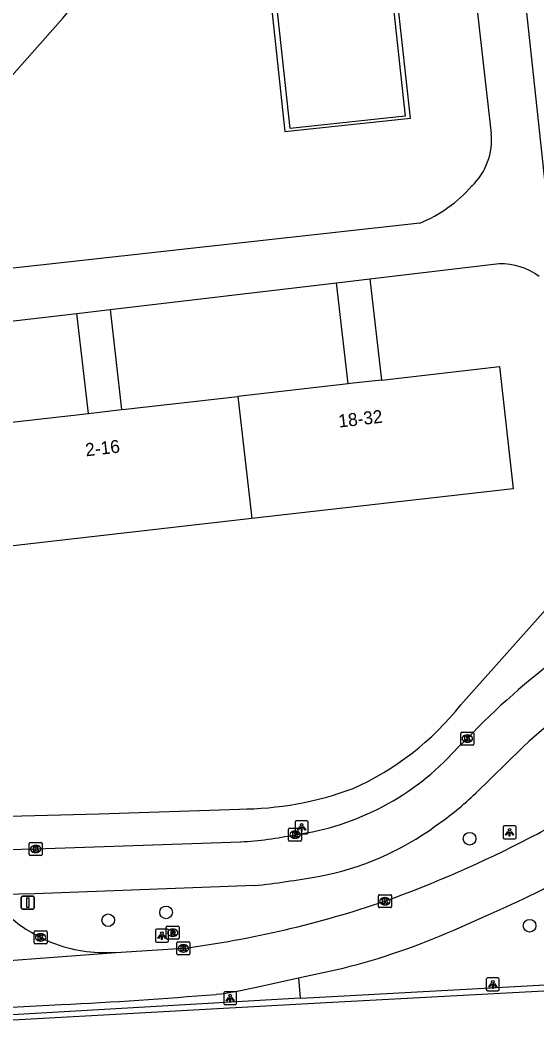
# Model space of a CAD drawing. Extents: x 160026 to 161302, y 384757 to 385701.
# Drawn here: x 161181.7 to 161221.6, y 384870.5 to 384949 of the extents above; entities that cross this region are included whole.
import ezdxf

# ---------------------------------------------------------------- set-up
doc = ezdxf.new("R2010")
doc.units = 0
for name, color, linetype in [('IMGEO_Berm_gesloten', 7, 'Continuous'), ('IMGEO_Boom', 7, 'Continuous'), ('IMGEO_Fietspad_gesloten', 7, 'Continuous'), ('IMGEO_Kolk', 7, 'Continuous'), ('IMGEO_Lichtpunt', 7, 'Continuous'), ('IMGEO_Muur', 7, 'Continuous'), ('IMGEO_Pand', 7, 'Continuous'), ('IMGEO_Pand_nummerreeks', 7, 'Continuous'), ('IMGEO_Rijbaan_lokaal_open', 7, 'Continuous'), ('IMGEO_Rijbaan_regionaal_gesloten', 7, 'Continuous'), ('IMGEO_Rioolput', 7, 'Continuous'), ('IMGEO_Verkeersbordpaal', 7, 'Continuous'), ('IMGEO_Voetpad_open', 7, 'Continuous')]:
    doc.layers.add(name, color=color, linetype=linetype)

msp = doc.modelspace()

# ---------------------------------------------------------------- linework, layer by layer
at = {"layer": 'IMGEO_Berm_gesloten'}
msp.add_lwpolyline([(161203.206, 384875.046), (161203.339, 384873.484)], dxfattribs=at)
at = {"layer": 'IMGEO_Boom'}
for centre in [(161216.419, 384885.8), (161192.985, 384880.11), (161188.509, 384879.508), (161221.057, 384879.083)]:
    msp.add_circle(centre, 0.489, dxfattribs=at)
at = {"layer": 'IMGEO_Fietspad_gesloten'}
for points in [[(161215.361, 384892.675), (161216.247, 384893.535)], [(161220.477, 384892.805), (161216.904, 384889.328)], [(161180.708, 384884.972), (161182.909, 384885.007), (161198.741, 384885.558)], [(161199.802, 384882.179), (161182.845, 384881.553), (161180.324, 384881.484)]]:
    msp.add_lwpolyline(points, dxfattribs=at)
for centre, radius, start, end in [((161254.969, 384856.88), 53.32, 115.66637, 136.57128), ((161257.981, 384853.182), 54.558, 120.79211, 133.4268), ((161200.166, 384906.386), 20.467, 277.80383, 317.93896), ((161199.948, 384906.905), 24.423, 304.6262, 313.97085), ((161200.756, 384904.619), 22.091, 280.33057, 306.26844), ((161197.199, 384913.639), 28.123, 273.14376, 281.79014), ((161192.114, 384953.078), 71.315, 276.18842, 280.17946)]:
    msp.add_arc(centre, radius, start, end, dxfattribs=at)
at = {"layer": 'IMGEO_Kolk'}
for p, q in [((161215.746, 384893.109), (161215.746, 384893.961)), ((161215.821, 384894.035), (161216.673, 384894.035)), ((161216.234, 384893.815), (161216.259, 384893.815)), ((161216.747, 384893.961), (161216.747, 384893.109)), ((161216.673, 384893.035), (161215.821, 384893.035)), ((161216.257, 384893.255), (161216.232, 384893.255)), ((161202.444, 384885.683), (161202.444, 384886.535)), ((161202.519, 384886.609), (161203.371, 384886.609)), ((161203.445, 384886.535), (161203.445, 384885.683)), ((161202.955, 384885.829), (161202.93, 384885.829)), ((161202.932, 384886.389), (161202.957, 384886.389)), ((161182.408, 384884.581), (161182.408, 384885.433)), ((161182.483, 384885.507), (161183.335, 384885.507)), ((161182.896, 384885.287), (161182.921, 384885.287)), ((161183.409, 384885.433), (161183.409, 384884.581)), ((161203.371, 384885.609), (161202.519, 384885.609)), ((161183.335, 384884.507), (161182.483, 384884.507)), ((161182.919, 384884.727), (161182.894, 384884.727)), ((161209.382, 384880.548), (161209.382, 384881.4)), ((161209.457, 384881.474), (161210.309, 384881.474)), ((161209.87, 384881.254), (161209.895, 384881.254)), ((161210.383, 384881.4), (161210.383, 384880.548)), ((161210.309, 384880.474), (161209.457, 384880.474)), ((161209.893, 384880.694), (161209.868, 384880.694)), ((161182.787, 384877.748), (161182.787, 384878.6)), ((161182.862, 384878.674), (161183.714, 384878.674)), ((161183.788, 384878.6), (161183.788, 384877.748)), ((161183.298, 384877.894), (161183.273, 384877.894)), ((161183.275, 384878.454), (161183.3, 384878.454)), ((161193.895, 384877.829), (161194.747, 384877.829)), ((161183.714, 384877.674), (161182.862, 384877.674)), ((161193.82, 384876.903), (161193.82, 384877.755)), ((161194.331, 384877.049), (161194.306, 384877.049)), ((161194.308, 384877.609), (161194.333, 384877.609)), ((161194.821, 384877.755), (161194.821, 384876.903)), ((161194.747, 384876.829), (161193.895, 384876.829))]:
    msp.add_line(p, q, dxfattribs=at)
for points in [[(161215.746, 384893.109), (161215.746, 384893.961)], [(161215.821, 384894.035), (161216.673, 384894.035)], [(161216.067, 384893.735), (161216.19, 384893.735), (161216.19, 384893.584), (161216.32, 384893.735), (161216.484, 384893.735), (161216.338, 384893.584), (161216.491, 384893.335), (161216.339, 384893.335), (161216.254, 384893.499), (161216.19, 384893.432), (161216.19, 384893.335), (161216.067, 384893.335), (161216.067, 384893.735)], [(161216.747, 384893.961), (161216.747, 384893.109)], [(161216.673, 384893.035), (161215.821, 384893.035)], [(161202.444, 384885.683), (161202.444, 384886.535)], [(161202.519, 384886.609), (161203.371, 384886.609)], [(161203.445, 384886.535), (161203.445, 384885.683)], [(161202.765, 384886.309), (161202.888, 384886.309), (161202.888, 384886.158), (161203.018, 384886.309), (161203.182, 384886.309), (161203.036, 384886.158), (161203.189, 384885.909), (161203.037, 384885.909), (161202.952, 384886.073), (161202.888, 384886.006), (161202.888, 384885.909), (161202.765, 384885.909), (161202.765, 384886.309)], [(161182.408, 384884.581), (161182.408, 384885.433)], [(161182.483, 384885.507), (161183.335, 384885.507)], [(161182.729, 384885.207), (161182.852, 384885.207), (161182.852, 384885.056), (161182.982, 384885.207), (161183.146, 384885.207), (161183, 384885.056), (161183.153, 384884.807), (161183.001, 384884.807), (161182.916, 384884.971), (161182.852, 384884.904), (161182.852, 384884.807), (161182.729, 384884.807), (161182.729, 384885.207)], [(161183.409, 384885.433), (161183.409, 384884.581)], [(161203.371, 384885.609), (161202.519, 384885.609)], [(161183.335, 384884.507), (161182.483, 384884.507)], [(161209.382, 384880.548), (161209.382, 384881.4)], [(161209.457, 384881.474), (161210.309, 384881.474)], [(161209.703, 384881.174), (161209.826, 384881.174), (161209.826, 384881.023), (161209.956, 384881.174), (161210.12, 384881.174), (161209.974, 384881.023), (161210.127, 384880.774), (161209.975, 384880.774), (161209.89, 384880.938), (161209.826, 384880.871), (161209.826, 384880.774), (161209.703, 384880.774), (161209.703, 384881.174)], [(161210.383, 384881.4), (161210.383, 384880.548)], [(161210.309, 384880.474), (161209.457, 384880.474)], [(161182.787, 384877.748), (161182.787, 384878.6)], [(161182.862, 384878.674), (161183.714, 384878.674)], [(161183.788, 384878.6), (161183.788, 384877.748)], [(161183.108, 384878.374), (161183.231, 384878.374), (161183.231, 384878.223), (161183.361, 384878.374), (161183.525, 384878.374), (161183.379, 384878.223), (161183.532, 384877.974), (161183.38, 384877.974), (161183.295, 384878.138), (161183.231, 384878.071), (161183.231, 384877.974), (161183.108, 384877.974), (161183.108, 384878.374)], [(161193.895, 384877.829), (161194.747, 384877.829)], [(161183.714, 384877.674), (161182.862, 384877.674)], [(161193.82, 384876.903), (161193.82, 384877.755)], [(161194.141, 384877.529), (161194.264, 384877.529), (161194.264, 384877.378), (161194.394, 384877.529), (161194.558, 384877.529), (161194.412, 384877.378), (161194.565, 384877.129), (161194.413, 384877.129), (161194.328, 384877.293), (161194.264, 384877.226), (161194.264, 384877.129), (161194.141, 384877.129), (161194.141, 384877.529)], [(161194.821, 384877.755), (161194.821, 384876.903)], [(161194.747, 384876.829), (161193.895, 384876.829)]]:
    msp.add_lwpolyline(points, dxfattribs=at)
for centre, start, end in [((161215.823, 384893.959), 91.55205, 178.44795), ((161215.823, 384893.959), 91.55205, 178.44795), ((161216.671, 384893.959), 1.55205, 88.44795), ((161216.671, 384893.959), 1.55205, 88.44795), ((161215.823, 384893.111), 181.55205, 268.44795), ((161215.823, 384893.111), 181.55205, 268.44795), ((161216.671, 384893.111), 271.55205, 358.44795), ((161216.671, 384893.111), 271.55205, 358.44795), ((161202.521, 384886.533), 91.55205, 178.44795), ((161202.521, 384886.533), 91.55205, 178.44795), ((161203.369, 384886.533), 1.55205, 88.44795), ((161203.369, 384886.533), 1.55205, 88.44795), ((161202.521, 384885.685), 181.55205, 268.44795), ((161202.521, 384885.685), 181.55205, 268.44795), ((161203.369, 384885.685), 271.55205, 358.44795), ((161203.369, 384885.685), 271.55205, 358.44795), ((161182.485, 384885.431), 91.55205, 178.44795), ((161182.485, 384885.431), 91.55205, 178.44795), ((161183.333, 384885.431), 1.55205, 88.44795), ((161183.333, 384885.431), 1.55205, 88.44795), ((161182.485, 384884.583), 181.55205, 268.44795), ((161182.485, 384884.583), 181.55205, 268.44795), ((161183.333, 384884.583), 271.55205, 358.44795), ((161183.333, 384884.583), 271.55205, 358.44795), ((161209.459, 384881.398), 91.55205, 178.44795), ((161209.459, 384881.398), 91.55205, 178.44795), ((161210.307, 384881.398), 1.55205, 88.44795), ((161210.307, 384881.398), 1.55205, 88.44795), ((161209.459, 384880.55), 181.55205, 268.44795), ((161209.459, 384880.55), 181.55205, 268.44795), ((161210.307, 384880.55), 271.55205, 358.44795), ((161210.307, 384880.55), 271.55205, 358.44795), ((161182.864, 384878.598), 91.55205, 178.44795), ((161182.864, 384878.598), 91.55205, 178.44795), ((161183.712, 384878.598), 1.55205, 88.44795), ((161183.712, 384878.598), 1.55205, 88.44795), ((161193.897, 384877.753), 91.55205, 178.44795), ((161193.897, 384877.753), 91.55205, 178.44795), ((161194.745, 384877.753), 1.55205, 88.44795), ((161194.745, 384877.753), 1.55205, 88.44795), ((161182.864, 384877.75), 181.55205, 268.44795), ((161182.864, 384877.75), 181.55205, 268.44795), ((161183.712, 384877.75), 271.55205, 358.44795), ((161183.712, 384877.75), 271.55205, 358.44795), ((161193.897, 384876.905), 181.55205, 268.44795), ((161193.897, 384876.905), 181.55205, 268.44795), ((161194.745, 384876.905), 271.55205, 358.44795), ((161194.745, 384876.905), 271.55205, 358.44795)]:
    msp.add_arc(centre, 0.0765, start, end, dxfattribs=at)
for centre, major_axis, ratio, start_param, end_param in [((161216.233, 384893.535), (-0.387, 0.002), 0.722429, 4.712389, 7.853982), ((161216.258, 384893.535), (-0.39, 0.002), 0.717154, 1.570796, 4.712389), ((161202.931, 384886.109), (-0.387, 0.002), 0.722429, 4.712389, 7.853982), ((161202.956, 384886.109), (-0.39, 0.002), 0.717154, 1.570796, 4.712389), ((161182.895, 384885.007), (-0.387, 0.002), 0.722429, 4.712389, 7.853982), ((161182.92, 384885.007), (-0.39, 0.002), 0.717154, 1.570796, 4.712389), ((161209.869, 384880.974), (-0.387, 0.002), 0.722429, 4.712389, 7.853982), ((161209.894, 384880.974), (-0.39, 0.002), 0.717154, 1.570796, 4.712389), ((161183.274, 384878.174), (-0.387, 0.002), 0.722429, 4.712389, 7.853982), ((161183.299, 384878.174), (-0.39, 0.002), 0.717154, 1.570796, 4.712389), ((161194.307, 384877.329), (-0.387, 0.002), 0.722429, 4.712389, 7.853982), ((161194.332, 384877.329), (-0.39, 0.002), 0.717154, 1.570796, 4.712389)]:
    msp.add_ellipse(centre, major_axis=major_axis, ratio=ratio, start_param=start_param, end_param=end_param, dxfattribs=at)
at = {"layer": 'IMGEO_Lichtpunt'}
for p, q in [((161202.951, 384887.076), (161202.951, 384886.269)), ((161202.951, 384887.076), (161202.951, 384886.269)), ((161203.853, 384887.171), (161203.045, 384887.171)), ((161203.853, 384887.171), (161203.045, 384887.171)), ((161203.947, 384886.269), (161203.947, 384887.076)), ((161203.947, 384886.269), (161203.947, 384887.076)), ((161219.014, 384886.7), (161219.014, 384885.893)), ((161219.014, 384886.7), (161219.014, 384885.893)), ((161219.916, 384886.795), (161219.108, 384886.795)), ((161219.916, 384886.795), (161219.108, 384886.795)), ((161220.01, 384885.893), (161220.01, 384886.7)), ((161220.01, 384885.893), (161220.01, 384886.7)), ((161203.045, 384886.175), (161203.853, 384886.175)), ((161203.045, 384886.175), (161203.853, 384886.175)), ((161219.108, 384885.799), (161219.916, 384885.799)), ((161219.108, 384885.799), (161219.916, 384885.799)), ((161192.16, 384878.711), (161192.16, 384877.904)), ((161192.16, 384878.711), (161192.16, 384877.904)), ((161193.062, 384878.806), (161192.254, 384878.806)), ((161193.062, 384878.806), (161192.254, 384878.806)), ((161193.156, 384877.904), (161193.156, 384878.711)), ((161193.156, 384877.904), (161193.156, 384878.711)), ((161192.254, 384877.81), (161193.062, 384877.81)), ((161192.254, 384877.81), (161193.062, 384877.81)), ((161217.714, 384874.949), (161217.714, 384874.142)), ((161217.714, 384874.949), (161217.714, 384874.142)), ((161218.616, 384875.044), (161217.808, 384875.044)), ((161218.616, 384875.044), (161217.808, 384875.044)), ((161218.71, 384874.142), (161218.71, 384874.949)), ((161218.71, 384874.142), (161218.71, 384874.949)), ((161197.435, 384873.884), (161197.435, 384873.077)), ((161197.435, 384873.884), (161197.435, 384873.077)), ((161198.337, 384873.979), (161197.529, 384873.979)), ((161198.337, 384873.979), (161197.529, 384873.979)), ((161198.431, 384873.077), (161198.431, 384873.884)), ((161198.431, 384873.077), (161198.431, 384873.884)), ((161217.808, 384874.048), (161218.616, 384874.048)), ((161217.808, 384874.048), (161218.616, 384874.048)), ((161197.529, 384872.983), (161198.337, 384872.983)), ((161197.529, 384872.983), (161198.337, 384872.983))]:
    msp.add_line(p, q, dxfattribs=at)
for points in [[(161203.325, 384886.74), (161203.364, 384886.712), (161203.176, 384886.45), (161203.138, 384886.477), (161203.325, 384886.74)], [(161203.427, 384886.692), (161203.474, 384886.692), (161203.474, 384886.37), (161203.427, 384886.37), (161203.427, 384886.692)], [(161203.537, 384886.712), (161203.575, 384886.739), (161203.762, 384886.477), (161203.723, 384886.449), (161203.537, 384886.712)], [(161219.388, 384886.364), (161219.427, 384886.336), (161219.239, 384886.074), (161219.201, 384886.101), (161219.388, 384886.364)], [(161219.49, 384886.316), (161219.537, 384886.316), (161219.537, 384885.994), (161219.49, 384885.994), (161219.49, 384886.316)], [(161219.6, 384886.336), (161219.638, 384886.363), (161219.825, 384886.101), (161219.786, 384886.073), (161219.6, 384886.336)], [(161192.534, 384878.375), (161192.573, 384878.347), (161192.385, 384878.085), (161192.347, 384878.112), (161192.534, 384878.375)], [(161192.636, 384878.327), (161192.683, 384878.327), (161192.683, 384878.005), (161192.636, 384878.005), (161192.636, 384878.327)], [(161192.746, 384878.347), (161192.784, 384878.374), (161192.971, 384878.112), (161192.932, 384878.084), (161192.746, 384878.347)], [(161218.088, 384874.613), (161218.127, 384874.585), (161217.939, 384874.323), (161217.901, 384874.35), (161218.088, 384874.613)], [(161218.19, 384874.565), (161218.237, 384874.565), (161218.237, 384874.243), (161218.19, 384874.243), (161218.19, 384874.565)], [(161218.3, 384874.585), (161218.338, 384874.612), (161218.525, 384874.35), (161218.486, 384874.322), (161218.3, 384874.585)], [(161197.809, 384873.548), (161197.848, 384873.52), (161197.66, 384873.258), (161197.622, 384873.285), (161197.809, 384873.548)], [(161197.911, 384873.5), (161197.958, 384873.5), (161197.958, 384873.178), (161197.911, 384873.178), (161197.911, 384873.5)], [(161198.021, 384873.52), (161198.059, 384873.547), (161198.246, 384873.285), (161198.207, 384873.257), (161198.021, 384873.52)]]:
    msp.add_lwpolyline(points, dxfattribs=at)
for centre in [(161203.45, 384886.874), (161219.513, 384886.498), (161192.659, 384878.509), (161218.213, 384874.747), (161197.934, 384873.682)]:
    msp.add_circle(centre, 0.0994, dxfattribs=at)
for centre, start, end in [((161203.045, 384887.076), 90, 180), ((161203.045, 384887.076), 90, 180), ((161203.853, 384887.076), 0, 90), ((161203.853, 384887.076), 0, 90), ((161219.108, 384886.7), 90, 180), ((161219.108, 384886.7), 90, 180), ((161219.916, 384886.7), 0, 90), ((161219.916, 384886.7), 0, 90), ((161203.045, 384886.269), 180, 270), ((161203.045, 384886.269), 180, 270), ((161203.853, 384886.269), 270, 0), ((161203.853, 384886.269), 270, 360), ((161219.108, 384885.893), 180, 270), ((161219.108, 384885.893), 180, 270), ((161219.916, 384885.893), 270, 0), ((161219.916, 384885.893), 270, 360), ((161192.254, 384878.711), 90, 180), ((161192.254, 384878.711), 90, 180), ((161193.062, 384878.711), 0, 90), ((161193.062, 384878.711), 0, 90), ((161192.254, 384877.904), 180, 270), ((161192.254, 384877.904), 180, 270), ((161193.062, 384877.904), 270, 0), ((161193.062, 384877.904), 270, 360), ((161217.808, 384874.949), 90, 180), ((161217.808, 384874.949), 90, 180), ((161218.616, 384874.949), 0, 90), ((161218.616, 384874.949), 0, 90), ((161197.529, 384873.884), 90, 180), ((161197.529, 384873.884), 90, 180), ((161198.337, 384873.884), 0, 90), ((161198.337, 384873.884), 0, 90), ((161217.808, 384874.142), 180, 270), ((161217.808, 384874.142), 180, 270), ((161218.616, 384874.142), 270, 0), ((161218.616, 384874.142), 270, 360), ((161197.529, 384873.077), 180, 270), ((161197.529, 384873.077), 180, 270), ((161198.337, 384873.077), 270, 0), ((161198.337, 384873.077), 270, 360)]:
    msp.add_arc(centre, 0.0946, start, end, dxfattribs=at)
at = {"layer": 'IMGEO_Muur'}
for points in [[(161254.018, 384875.783), (161229.371, 384874.422), (161204.396, 384873.069), (161180.234, 384871.73), (161160.552, 384870.706), (161156.825, 384870.511)], [(161203.339, 384873.484), (161204.372, 384873.544), (161229.335, 384874.888), (161229.362, 384874.838), (161253.983, 384876.106)], [(161203.339, 384873.484), (161180.214, 384872.151), (161180.219, 384872.063), (161160.549, 384871.04), (161156.803, 384870.864)]]:
    msp.add_lwpolyline(points, dxfattribs=at)
at = {"layer": 'IMGEO_Pand'}
for points in [[(161209.266, 384961.794), (161211.436, 384941.593), (161202.556, 384940.639), (161200.387, 384960.84)], [(161209.607, 384921.217), (161209.852, 384921.245), (161218.722, 384922.253), (161219.795, 384912.814), (161199.596, 384910.518)], [(161209.607, 384921.217), (161207.203, 384920.944), (161207.037, 384920.925)], [(161207.037, 384920.925), (161198.523, 384919.957)], [(161189.547, 384918.936), (161189.844, 384918.97), (161198.523, 384919.957)], [(161198.523, 384919.957), (161199.596, 384910.518)], [(161199.596, 384910.518), (161179.582, 384908.243), (161178.509, 384917.682), (161186.977, 384918.645)], [(161186.977, 384918.645), (161187.192, 384918.669), (161189.547, 384918.936)]]:
    msp.add_lwpolyline(points, dxfattribs=at)
at = {"layer": 'IMGEO_Rijbaan_lokaal_open'}
msp.add_lwpolyline([(161189.099, 384876.982), (161188.08, 384877.005)], dxfattribs=at)
for centre, radius, start, end in [((161188.276, 384888.243), 11.237, 222.47746, 243.64952), ((161188.177, 384887.81), 10.806, 243.09715, 269.48397)]:
    msp.add_arc(centre, radius, start, end, dxfattribs=at)
at = {"layer": 'IMGEO_Rijbaan_regionaal_gesloten'}
for points in [[(161215.141, 384878.719), (161217.869, 384879.917)], [(161194.321, 384877.329), (161189.099, 384876.982)], [(161189.099, 384876.982), (161175.34, 384875.952)], [(161203.206, 384875.046), (161206.653, 384875.805)], [(161199.824, 384874.302), (161203.206, 384875.046)], [(161157.91, 384871.55), (161184.887, 384872.99)]]:
    msp.add_lwpolyline(points, dxfattribs=at)
for centre, radius, start, end in [((161202.331, 384923.064), 41.646, 296.76912, 300.1339), ((161179.296, 384966.049), 90.406, 289.77505, 297.53359), ((161182.906, 384959.759), 87.161, 293.64885, 298.90413), ((161183.449, 384958.788), 82.182, 277.60199, 288.76287), ((161194.193, 384925.919), 51.64, 283.96285, 293.93268), ((161193.575, 384901.153), 27.568, 276.84487, 283.10048), ((161166.725, 385238.954), 366.415, 272.84119, 274.71772)]:
    msp.add_arc(centre, radius, start, end, dxfattribs=at)
at = {"layer": 'IMGEO_Rioolput'}
for p, q in [((161192.999, 384878.109), (161192.999, 384878.961)), ((161193.074, 384879.035), (161193.926, 384879.035)), ((161193.487, 384878.815), (161193.512, 384878.815)), ((161194, 384878.961), (161194, 384878.109)), ((161193.926, 384878.035), (161193.074, 384878.035)), ((161193.51, 384878.255), (161193.485, 384878.255))]:
    msp.add_line(p, q, dxfattribs=at)
for points in [[(161192.999, 384878.109), (161192.999, 384878.961)], [(161193.074, 384879.035), (161193.926, 384879.035)], [(161193.588, 384878.733), (161193.336, 384878.735), (161193.336, 384878.335)], [(161193.514, 384878.654), (161193.46, 384878.654), (161193.46, 384878.573)], [(161194, 384878.961), (161194, 384878.109)], [(161193.926, 384878.035), (161193.074, 384878.035)], [(161193.336, 384878.335), (161193.46, 384878.335), (161193.46, 384878.497), (161193.471, 384878.497)], [(161193.46, 384878.573), (161193.512, 384878.573)], [(161193.518, 384878.468), (161193.589, 384878.335), (161193.729, 384878.335), (161193.664, 384878.461)]]:
    msp.add_lwpolyline(points, dxfattribs=at)
for centre, radius, start, end in [((161193.076, 384878.959), 0.0765, 91.55205, 178.44795), ((161193.076, 384878.959), 0.0765, 91.55205, 178.44795), ((161193.52, 384878.558), 0.0964, 77.00612, 93.18647), ((161193.534, 384878.615), 0.0378, 276.66336, 79.67722), ((161193.587, 384878.623), 0.109, 350.36119, 89.41601), ((161193.585, 384878.623), 0.112, 277.58423, 350.98172), ((161193.924, 384878.959), 0.0765, 1.55205, 88.44795), ((161193.924, 384878.959), 0.0765, 1.55205, 88.44795), ((161193.076, 384878.111), 0.0765, 181.55205, 268.44795), ((161193.076, 384878.111), 0.0765, 181.55205, 268.44795), ((161193.47, 384878.444), 0.0533, 26.02933, 88.69889), ((161193.496, 384878.762), 0.19, 274.7715, 282.96867), ((161193.569, 384878.408), 0.108, 29.51342, 73.79051), ((161193.924, 384878.111), 0.0765, 271.55205, 358.44795), ((161193.924, 384878.111), 0.0765, 271.55205, 358.44795)]:
    msp.add_arc(centre, radius, start, end, dxfattribs=at)
for centre, major_axis, ratio, start_param, end_param in [((161193.486, 384878.535), (-0.387, 0.002), 0.722429, 4.712389, 7.853982), ((161193.511, 384878.535), (-0.39, 0.002), 0.717154, 1.570796, 4.712389)]:
    msp.add_ellipse(centre, major_axis=major_axis, ratio=ratio, start_param=start_param, end_param=end_param, dxfattribs=at)
at = {"layer": 'IMGEO_Verkeersbordpaal'}
for p, q in [((161181.8, 384880.466), (161181.8, 384881.266)), ((161181.8, 384881.266), (161181.8, 384880.466)), ((161181.9, 384881.366), (161182.69, 384881.366)), ((161182.69, 384881.366), (161181.9, 384881.366)), ((161182.79, 384881.266), (161182.79, 384880.466)), ((161182.79, 384880.466), (161182.79, 384881.266)), ((161182.69, 384880.366), (161181.9, 384880.366)), ((161181.9, 384880.366), (161182.69, 384880.366))]:
    msp.add_line(p, q, dxfattribs=at)
msp.add_lwpolyline([(161182.22, 384881.241), (161182.37, 384881.241), (161182.37, 384880.491), (161182.22, 384880.491), (161182.22, 384881.241)], dxfattribs=at)
for centre, start, end in [((161181.9, 384881.266), 90, 180), ((161181.9, 384881.266), 90, 180), ((161182.69, 384881.266), 0, 90), ((161182.69, 384881.266), 360, 90), ((161181.9, 384880.466), 180, 270), ((161181.9, 384880.466), 180, 270), ((161182.69, 384880.466), 270, 0), ((161182.69, 384880.466), 270, 0)]:
    msp.add_arc(centre, 0.1, start, end, dxfattribs=at)
at = {"layer": 'IMGEO_Voetpad_open'}
for points in [[(161198.496, 385064.415), (161197.542, 385073.294), (161187.94, 385072.263), (161194.438, 385011.77), (161196.29, 385011.969), (161197.45, 385001.176), (161195.624, 385000.98), (161195.761, 385000), (161202.161, 384940.401), (161211.856, 384941.442), (161210.855, 384950.58)], [(161222.359, 384935.454), (161222.019, 384938.609), (161220.787, 384950.054), (161219.357, 384963.691), (161216.386, 384991.219), (161216.672, 384991.597), (161218.201, 384993.615), (161240.379, 384996.103), (161242.159, 384996.294)], [(161166.733, 384928.263), (161166.705, 384928.52), (161185.041, 384949.185), (161189.619, 384954.815)], [(161216.857, 384951.237), (161217.217, 384947.962), (161218.091, 384940.269)], [(161212.578, 384933.342), (161166.733, 384928.263)], [(161208.719, 384929.031), (161218.711, 384930.206)], [(161206.15, 384928.729), (161208.719, 384929.031)], [(161208.719, 384929.031), (161209.607, 384921.217)], [(161188.667, 384926.672), (161206.15, 384928.729)], [(161207.037, 384920.925), (161206.15, 384928.729)], [(161186.098, 384926.37), (161188.667, 384926.672)], [(161188.667, 384926.672), (161189.547, 384918.936)], [(161175.013, 384924.692), (161174.967, 384925.061), (161186.098, 384926.37)], [(161186.977, 384918.645), (161186.098, 384926.37)], [(161215.755, 384896.144), (161216.362, 384896.826), (161229.49, 384911.562), (161234.914, 384917.712)], [(161174.669, 384887.346), (161181.836, 384887.569), (161187.824, 384887.731), (161198.647, 384888.09)]]:
    msp.add_lwpolyline(points, dxfattribs=at)
for centre, radius, start, end in [((161213.165, 384939.772), 4.951, 313.88303, 5.75742), ((161208.523, 384943.289), 10.742, 292.1786, 318.73206), ((161218.773, 384925.069), 5.137, 53.80636, 90.6949), ((161198.395, 384909.903), 22.151, 294.04613, 321.60096), ((161198.587, 384913.517), 25.427, 270.13613, 290.33102)]:
    msp.add_arc(centre, radius, start, end, dxfattribs=at)

# ---------------------------------------------------------------- texts
at = {"layer": 'IMGEO_Pand_nummerreeks'}
for s, p in [('18-32', (161206.349, 384917.546)), ('2-16', (161186.798, 384915.323))]:
    msp.add_text(s, height=1, rotation=6.48588, dxfattribs=at).set_placement(p)

doc.saveas('drawing.dxf')
